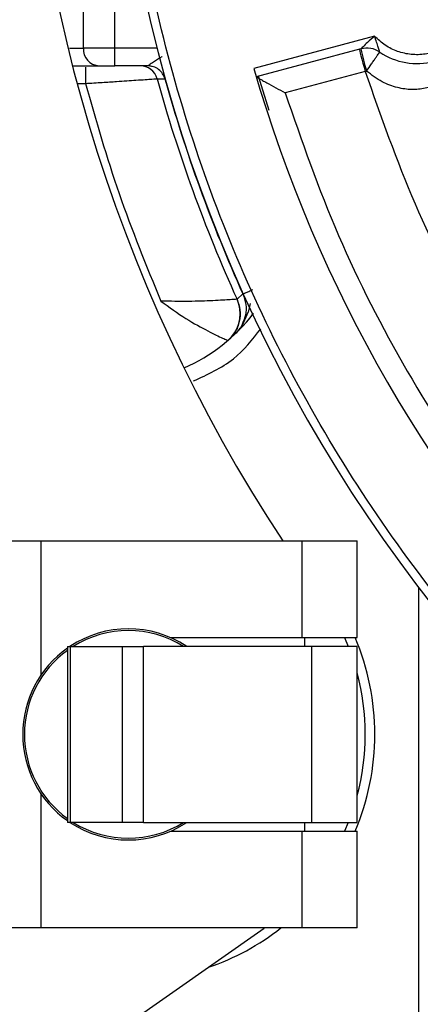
# Model space of a CAD drawing. Header units: inches. Extents: x 170 to 288, y 234 to 248.
# Tile 458 of 480: x 260.2417 to 260.2715, y 244.5656 to 244.639. Entities that reach past the tile are written whole.
import ezdxf

# ---------------------------------------------------------------- set-up
doc = ezdxf.new("R2010")
doc.units = ezdxf.units.IN
doc.header["$LTSCALE"] = 0.25
doc.header["$MEASUREMENT"] = 0
doc.layers.add('ANNOTATIONS', color=1, linetype='Continuous')
doc.layers.add('STANDARD Z GUIDE MOTOR RH', color=7, linetype='Continuous')
doc.styles.add('ARIAL', font='arial.ttf', dxfattribs={"height": 0.09375})
doc.dimstyles.new('STANDARD$0', dxfattribs={"dimtxt": 0.09375, "dimasz": 0.09375, "dimexe": 0.03125, "dimexo": 0.046875, "dimgap": 0.09, "dimtad": 0, "dimtih": 1, "dimtoh": 1, "dimdec": 4, "dimzin": 0, "dimdsep": 46, "dimtxsty": 'ARIAL', "dimcen": 0.09, "dimadec": 0, "dimazin": 0, "dimtfac": 1, "dimtdec": 4, "dimtofl": 0, "dimtmove": 0, "dimatfit": 1, "dimfxl": 1, "dimtolj": 1, "dimtzin": 0, "dimarcsym": 0})

# ---------------------------------------------------------------- blocks, each defined once
blk = doc.blocks.new('*D54')
at = {"layer": 'ANNOTATIONS', "color": 0, "lineweight": -2, "transparency": 16777216}
for p, q in [((260.8643552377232, 245.1923245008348), (261.4626251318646, 245.1923245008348)), ((261.4313751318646, 245.0985745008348), (261.4313751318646, 244.8065568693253)), ((261.4313751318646, 244.2375278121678), (261.4313751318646, 244.5295454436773)), ((259.7476886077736, 244.1437778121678), (261.4626251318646, 244.1437778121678))]:
    blk.add_line(p, q, dxfattribs=at)
at = {"layer": 'ANNOTATIONS', "color": 0, "transparency": 16777216}
for points in [[(261.4157501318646, 245.0985745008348), (261.4470001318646, 245.0985745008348), (261.4313751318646, 245.1923245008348)], [(261.4157501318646, 244.2375278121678), (261.4470001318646, 244.2375278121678), (261.4313751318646, 244.1437778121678)]]:
    blk.add_solid(points, dxfattribs=at)
at = {"layer": 'defpoints', "color": 0, "transparency": 16777216}
for p in [(260.8174802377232, 245.1923245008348), (261.4313751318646, 245.1923245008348), (259.7008136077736, 244.1437778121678)]:
    blk.add_point(p, dxfattribs=at)
at = {"layer": 'ANNOTATIONS', "color": 0, "transparency": 16777216, "insert": (261.4313751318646, 244.6680511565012), "char_height": 0.09375, "attachment_point": 5, "style": 'ARIAL'}
blk.add_mtext('\\A1;HEADROOM', dxfattribs=at)

msp = doc.modelspace()

# ---------------------------------------------------------------- linework, layer by layer
at = {"layer": 'STANDARD Z GUIDE MOTOR RH'}
for p, q in [((260.2487376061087, 244.6355730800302), (260.2487376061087, 244.6421347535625)), ((260.24639804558, 244.6368853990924), (260.24639804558, 244.6408224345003)), ((260.2681100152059, 244.6377877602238), (260.2591063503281, 244.6353752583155)), ((260.2453684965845, 244.6368853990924), (260.24639804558, 244.6368853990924)), ((260.2487376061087, 244.6368853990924), (260.24639804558, 244.6368853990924)), ((260.2518980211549, 244.6368853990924), (260.2487376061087, 244.6368853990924)), ((260.2670889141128, 244.6368348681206), (260.2592900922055, 244.6347451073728)), ((260.245610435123, 244.6355730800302), (260.247567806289, 244.6355730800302)), ((260.2465528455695, 244.6354813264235), (260.2465528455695, 244.634260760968)), ((260.2512147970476, 244.6355730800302), (260.2487376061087, 244.6355730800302)), ((260.2516189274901, 244.6355086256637), (260.2512147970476, 244.6355730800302)), ((260.2674028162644, 244.635152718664), (260.2614356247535, 244.6335537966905)), ((260.2674028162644, 244.635152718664), (260.2675045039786, 244.6351786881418)), ((260.2518961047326, 244.6346098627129), (260.2524791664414, 244.6346115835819)), ((260.2602362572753, 244.632248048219), (260.2594589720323, 244.6347903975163)), ((260.2459378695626, 244.634260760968), (260.2465528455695, 244.634260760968)), ((260.257851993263, 244.6181624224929), (260.2582916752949, 244.618555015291)), ((260.2588204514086, 244.617850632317), (260.2586861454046, 244.6172016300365)), ((260.2582757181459, 244.6162804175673), (260.2586862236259, 244.6172016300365)), ((260.2571674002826, 244.6150844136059), (260.257713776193, 244.6155788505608)), ((260.2571674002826, 244.6150844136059), (260.2574475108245, 244.6153631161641)), ((260.2571674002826, 244.6150844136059), (260.2571662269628, 244.6150844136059)), ((260.2326920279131, 244.6001399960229), (260.2668127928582, 244.6001399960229)), ((260.2432572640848, 244.5901555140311), (260.2432572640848, 244.6001399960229)), ((260.2627149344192, 244.5929222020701), (260.2627149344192, 244.6001399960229)), ((260.2668127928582, 244.5929222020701), (260.2668127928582, 244.6001399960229)), ((260.2714059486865, 244.5633945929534), (260.2714059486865, 244.5966492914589)), ((260.252899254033, 244.5929222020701), (260.2668127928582, 244.5929222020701)), ((260.2628757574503, 244.5929222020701), (260.2628757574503, 244.5922660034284)), ((260.2658698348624, 244.5929222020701), (260.2661479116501, 244.5922660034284)), ((260.2452109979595, 244.5922660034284), (260.2452109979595, 244.5791426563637)), ((260.2452109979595, 244.5922660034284), (260.2492936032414, 244.5922660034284)), ((260.245435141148, 244.5791426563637), (260.245435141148, 244.5922660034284)), ((260.2492936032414, 244.5922660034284), (260.2492936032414, 244.5791426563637)), ((260.2508867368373, 244.5791426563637), (260.2508867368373, 244.5922660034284)), ((260.2668127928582, 244.5922660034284), (260.2508867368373, 244.5922660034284)), ((260.2634174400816, 244.5791426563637), (260.2634174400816, 244.5922660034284)), ((260.2668127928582, 244.5791426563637), (260.2668127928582, 244.5922660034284)), ((260.2432572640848, 244.5712686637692), (260.2432572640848, 244.5812531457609)), ((260.2492936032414, 244.5791426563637), (260.2452109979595, 244.5791426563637)), ((260.2508867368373, 244.5791426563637), (260.2668127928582, 244.5791426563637)), ((260.2628757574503, 244.5791426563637), (260.2628757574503, 244.578486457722)), ((260.2661479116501, 244.5791426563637), (260.2658698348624, 244.578486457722)), ((260.252899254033, 244.578486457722), (260.2668127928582, 244.578486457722)), ((260.2627149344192, 244.5712686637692), (260.2627149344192, 244.578486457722)), ((260.2668127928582, 244.5712686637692), (260.2668127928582, 244.578486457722)), ((260.2598816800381, 244.5712382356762), (260.2182563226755, 244.5420918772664)), ((260.2668127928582, 244.5712686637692), (260.2326920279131, 244.5712686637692))]:
    msp.add_line(p, q, dxfattribs=at)
at = {"layer": 'STANDARD Z GUIDE MOTOR RH', "flags": 128}
msp.add_lwpolyline([(260.2669612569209, 244.636800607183), (260.2669697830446, 244.636768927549), (260.2669948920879, 244.6366752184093), (260.2670357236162, 244.636522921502), (260.2670906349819, 244.6363179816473), (260.2671575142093, 244.636068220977), (260.2672338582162, 244.6357833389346), (260.2673166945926, 244.6354742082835), (260.2674028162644, 244.635152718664)], dxfattribs=at)
at = {"layer": 'STANDARD Z GUIDE MOTOR RH'}
for centre, radius, start, end in [((260.3599886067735, 244.6644444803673), 0.1115485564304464, 109.7499227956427, 250.2500886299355), ((260.3599886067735, 244.6649601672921), 0.1181102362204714, 147.311031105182, 213.2854529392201), ((260.2712552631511, 244.6406684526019), 0.004921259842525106, 235.8033865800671, 334.1966134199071), ((260.2476433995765, 244.6368179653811), 0.001247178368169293, 176.9005619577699, 266.5250899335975), ((260.2932788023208, 244.6425265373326), 0.02680121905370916, 192.2610453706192, 195.9120218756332), ((260.267530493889, 244.6351869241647), 0.001706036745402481, 55.80338658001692, 105.0000000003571), ((260.2506312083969, 244.6342609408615), 0.001312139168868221, 15.42152702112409, 89.99919203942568), ((260.3599886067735, 244.6644444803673), 0.1049868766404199, 196.0743588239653, 223.9256411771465), ((260.3599886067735, 244.6644444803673), 0.1121342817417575, 195.4300385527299, 204.3770341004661), ((260.3599886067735, 244.6644444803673), 0.1115710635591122, 195.5087459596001, 204.2866586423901), ((260.2554618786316, 244.617078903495), 0.002624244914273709, 319.1696618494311, 24.38637836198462), ((260.2486387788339, 244.6250586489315), 0.01312335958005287, 293.6509607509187, 322.7377327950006), ((260.2497523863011, 244.585704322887), 0.007874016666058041, 56.44268016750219, 123.5573198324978), ((260.2497523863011, 244.585704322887), 0.007742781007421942, 57.93622780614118, 122.0637721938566), ((260.2497523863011, 244.585704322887), 0.01837270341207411, 336.8676036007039, 23.13239639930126), ((260.2497523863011, 244.585704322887), 0.007874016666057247, 125.2228333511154, 234.7771666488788), ((260.2497523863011, 244.585704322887), 0.007742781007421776, 125.9114079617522, 234.0886108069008), ((260.2497523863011, 244.585704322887), 0.01765983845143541, 345.0285246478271, 14.97147535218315), ((260.2497523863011, 244.585704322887), 0.007874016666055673, 236.4426801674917, 303.5573370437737), ((260.2497523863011, 244.585704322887), 0.007742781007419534, 237.9362278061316, 302.0637721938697), ((260.2497523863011, 244.585704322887), 0.01837270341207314, 288.9871344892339, 308.2132107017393)]:
    msp.add_arc(centre, radius, start, end, dxfattribs=at)
for points, knots in [([(260.3224089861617, 244.5601137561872), (260.3191153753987, 244.5614038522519), (260.3125264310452, 244.5639847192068), (260.3031704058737, 244.5690304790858), (260.2943098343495, 244.5748809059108), (260.2860557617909, 244.5815677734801), (260.2784764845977, 244.5890083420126), (260.2716438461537, 244.5971405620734), (260.265617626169, 244.6058871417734), (260.2604565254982, 244.6151699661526), (260.2562012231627, 244.6249032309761), (260.252913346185, 244.6349990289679), (260.250532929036, 244.6453589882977), (260.2497940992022, 244.6523964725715), (260.2494247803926, 244.6559142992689)], [0, 0, 0, 0, 0.083320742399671, 0.1666850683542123, 0.2499998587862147, 0.3333196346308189, 0.4166846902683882, 0.4999996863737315, 0.5833200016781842, 0.666685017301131, 0.7499997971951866, 0.8333198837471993, 0.9166816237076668, 1, 1, 1, 1]), ([(260.2750951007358, 244.6388119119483), (260.274922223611, 244.6385106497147), (260.274576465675, 244.6379081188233), (260.2738007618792, 244.6371968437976), (260.2728908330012, 244.636682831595), (260.2718801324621, 244.636406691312), (260.2708327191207, 244.6363811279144), (260.2698135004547, 244.6366121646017), (260.2688662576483, 244.6370708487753), (260.268362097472, 244.6375487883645), (260.2681100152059, 244.6377877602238)], [0, 0, 0, 0, 0.1249975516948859, 0.249997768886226, 0.3750033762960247, 0.4999971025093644, 0.6249952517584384, 0.7499989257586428, 0.8749983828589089, 1, 1, 1, 1]), ([(260.2681100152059, 244.6377877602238), (260.2679291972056, 244.6376316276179), (260.267622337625, 244.6373666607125), (260.2672872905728, 244.6370395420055), (260.2671412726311, 244.6368891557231), (260.2670951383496, 244.6368412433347), (260.2670909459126, 244.6368369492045), (260.2670889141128, 244.6368348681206)], [0, 0, 0, 0, 0.4287742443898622, 0.7276570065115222, 0.8768023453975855, 0.9402941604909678, 1, 1, 1, 1]), ([(260.2684893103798, 244.6365980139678), (260.2684877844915, 244.6366031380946), (260.2684846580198, 244.6366136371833), (260.2684607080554, 244.6366938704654), (260.2684248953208, 244.6368109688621), (260.2683594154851, 244.6370216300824), (260.2682516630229, 244.6373540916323), (260.2681594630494, 244.6376363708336), (260.2681100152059, 244.6377877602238)], [0, 0, 0, 0, 0.09637361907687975, 0.1974649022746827, 0.3064224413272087, 0.424838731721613, 0.6915347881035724, 1, 1, 1, 1]), ([(260.2675045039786, 244.6351786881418), (260.2676288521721, 244.63536131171), (260.2678196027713, 244.6356414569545), (260.2680495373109, 244.6359759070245), (260.26820630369, 244.6362029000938), (260.2683323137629, 244.6363833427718), (260.2684531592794, 244.6365542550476), (260.2684751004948, 244.636580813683), (260.2684893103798, 244.6365980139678)], [0, 0, 0, 0, 0.2441376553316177, 0.3745080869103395, 0.5067393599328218, 0.6379147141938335, 0.7655011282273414, 1, 1, 1, 1]), ([(260.2522829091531, 244.6362716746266), (260.2522722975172, 244.6362648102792), (260.2520343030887, 244.6361108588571), (260.2516818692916, 244.6358798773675), (260.2513574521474, 244.6356657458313), (260.2512367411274, 244.6355868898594), (260.2512224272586, 244.635577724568), (260.2512155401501, 244.6355733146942)], [0, 0, 0, 0, 0.02114401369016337, 0.4742112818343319, 0.7634565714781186, 0.8861872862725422, 1, 1, 1, 1]), ([(260.247567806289, 244.6355730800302), (260.2476306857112, 244.6355730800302), (260.247756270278, 244.6355730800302), (260.2480442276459, 244.6355730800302), (260.2483759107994, 244.6355730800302), (260.248616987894, 244.6355730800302), (260.2487376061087, 244.6355730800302)], [0, 0, 0, 0, 0.2503479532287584, 0.5000020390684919, 0.7498357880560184, 1, 1, 1, 1]), ([(260.2524798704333, 244.6346119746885), (260.2524305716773, 244.6347419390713), (260.2523292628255, 244.6350090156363), (260.2520228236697, 244.6353229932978), (260.2516383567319, 244.6355342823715), (260.2513539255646, 244.6355605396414), (260.2512155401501, 244.6355733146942)], [0, 0, 0, 0, 0.2433096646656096, 0.5000009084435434, 0.756733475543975, 1, 1, 1, 1]), ([(260.2524791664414, 244.6346115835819), (260.2524300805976, 244.6347422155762), (260.2523291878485, 244.6350107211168), (260.2520199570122, 244.6353140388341), (260.2517652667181, 244.6354858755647), (260.2516202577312, 244.6355084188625), (260.2516189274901, 244.6355086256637)], [0, 0, 0, 0, 0.3204279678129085, 0.6586187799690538, 0.9968683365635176, 1, 1, 1, 1]), ([(260.2674028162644, 244.635152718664), (260.2685674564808, 244.6318338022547), (260.2708967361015, 244.6251959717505), (260.2757474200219, 244.6158078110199), (260.2814525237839, 244.6069129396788), (260.2860363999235, 244.6015767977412), (260.2883283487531, 244.5989087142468)], [0, 0, 0, 0, 0.2500000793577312, 0.4999999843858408, 0.7499988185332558, 1, 1, 1, 1]), ([(260.2742393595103, 244.6353484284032), (260.2742012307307, 244.6353021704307), (260.2741214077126, 244.6352053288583), (260.2736441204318, 244.6347250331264), (260.2728962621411, 244.6342235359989), (260.2719440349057, 244.6338737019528), (260.2708971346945, 244.633764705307), (260.2697824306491, 244.6339162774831), (260.2685958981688, 244.6343590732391), (260.2678847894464, 244.6348931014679), (260.2675045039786, 244.6351786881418)], [0, 0, 0, 0, 0.1368060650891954, 0.2864049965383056, 0.4285196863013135, 0.5479188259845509, 0.6537537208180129, 0.7573687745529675, 0.8702461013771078, 1, 1, 1, 1]), ([(260.2465528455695, 244.634260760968), (260.2469767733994, 244.6342874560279), (260.2477738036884, 244.6343376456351), (260.2490889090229, 244.6344218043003), (260.2501966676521, 244.6344964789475), (260.2510236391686, 244.6345509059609), (260.2516897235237, 244.6345952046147), (260.2518145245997, 244.6346040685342), (260.2518961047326, 244.6346098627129)], [0, 0, 0, 0, 0.1548261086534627, 0.2910898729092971, 0.5071819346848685, 0.6370950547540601, 0.7627758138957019, 1, 1, 1, 1]), ([(260.2592900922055, 244.6347451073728), (260.2593024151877, 244.6347383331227), (260.2593279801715, 244.6347242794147), (260.2595110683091, 244.6346211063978), (260.2597632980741, 244.6344805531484), (260.2601574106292, 244.6342602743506), (260.2607267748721, 244.633944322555), (260.2612009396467, 244.6336830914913), (260.2614356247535, 244.6335537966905)], [0, 0, 0, 0, 0.1241812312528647, 0.2576236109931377, 0.3743001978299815, 0.5065743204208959, 0.7557818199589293, 1, 1, 1, 1]), ([(260.2465528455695, 244.634260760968), (260.2473409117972, 244.6315029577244), (260.2489170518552, 244.6259873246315), (260.2510889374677, 244.6206779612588), (260.2521748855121, 244.6180232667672)], [0, 0, 0, 0, 0.4999975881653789, 0.9999999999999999, 0.9999999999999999, 0.9999999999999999, 0.9999999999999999]), ([(260.2614356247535, 244.6335537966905), (260.2626813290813, 244.6299776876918), (260.2651727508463, 244.6228254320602), (260.2703896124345, 244.6127144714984), (260.276537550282, 244.6031410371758), (260.281485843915, 244.5974072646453), (260.2839600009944, 244.594540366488)], [0, 0, 0, 0, 0.249998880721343, 0.5000003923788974, 0.7499991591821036, 1, 1, 1, 1]), ([(260.2582916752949, 244.618555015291), (260.2583021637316, 244.6185597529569), (260.2583239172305, 244.6185695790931), (260.2584779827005, 244.6186390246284), (260.2587153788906, 244.6187462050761), (260.2589293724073, 244.6188427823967), (260.2590356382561, 244.6188907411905)], [0, 0, 0, 0, 0.2338606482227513, 0.4850377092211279, 0.7442777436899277, 1, 1, 1, 1]), ([(260.2578512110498, 244.6181622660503), (260.2578216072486, 244.6181600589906), (260.2577625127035, 244.6181556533), (260.2573823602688, 244.6181288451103), (260.2568160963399, 244.6180928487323), (260.2558375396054, 244.618041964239), (260.2542785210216, 244.6179842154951), (260.2528752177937, 244.6180102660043), (260.2521748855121, 244.6180232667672)], [0, 0, 0, 0, 0.1274130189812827, 0.2543394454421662, 0.3805210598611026, 0.5058708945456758, 0.7534000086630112, 0.9999999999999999, 0.9999999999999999, 0.9999999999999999, 0.9999999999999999]), ([(260.2578512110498, 244.6181622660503), (260.2579416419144, 244.617901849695), (260.2581274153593, 244.6173668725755), (260.2580642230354, 244.6164997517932), (260.2577537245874, 244.6156876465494), (260.2573585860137, 244.6152819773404), (260.2571662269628, 244.6150844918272)], [0, 0, 0, 0, 0.2433927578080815, 0.5000052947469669, 0.7565955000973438, 1, 1, 1, 1]), ([(260.2582916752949, 244.618555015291), (260.2583792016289, 244.6183001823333), (260.2585542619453, 244.6177904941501), (260.2585307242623, 244.6170099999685), (260.2583391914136, 244.6165594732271), (260.2582531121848, 244.6163569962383)], [0, 0, 0, 0, 0.3550588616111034, 0.7101487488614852, 1, 1, 1, 1]), ([(260.2521748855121, 244.6180232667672), (260.2528011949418, 244.6175705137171), (260.2540316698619, 244.6166810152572), (260.2557307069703, 244.6157650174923), (260.2566920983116, 244.6153001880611), (260.257097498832, 244.6151164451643), (260.2571436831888, 244.6150949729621), (260.2571662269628, 244.6150844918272)], [0, 0, 0, 0, 0.2693584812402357, 0.5291934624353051, 0.7708385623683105, 0.8881404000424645, 0.9999999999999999, 0.9999999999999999, 0.9999999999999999, 0.9999999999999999]), ([(260.2582531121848, 244.6163569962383), (260.2582374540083, 244.6163100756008), (260.2581365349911, 244.6160076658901), (260.2579073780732, 244.6157752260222), (260.257713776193, 244.6155788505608)], [0, 0, 0, 0, 0.1551558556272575, 1, 1, 1, 1]), ([(260.257713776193, 244.6155788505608), (260.2577517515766, 244.6156163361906), (260.2578576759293, 244.6157208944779), (260.2580563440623, 244.6159472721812), (260.2581922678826, 244.6161536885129), (260.2582757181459, 244.6162804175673)], [0, 0, 0, 0, 0.1774669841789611, 0.4950068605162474, 1, 1, 1, 1]), ([(260.2546073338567, 244.6120702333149), (260.2556567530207, 244.6125463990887), (260.2576379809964, 244.6134453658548), (260.2589864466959, 244.6151466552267), (260.2596206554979, 244.6159468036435)], [0, 0, 0, 0, 0.5296811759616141, 1, 1, 1, 1]), ([(260.2492936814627, 244.5922660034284), (260.249518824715, 244.5922660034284), (260.2500433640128, 244.5922660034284), (260.2505802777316, 244.5922660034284), (260.2508867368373, 244.5922660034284)], [0, 0, 0, 0, 0.429220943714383, 1, 1, 1, 1]), ([(260.2508867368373, 244.5791426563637), (260.2506545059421, 244.5791426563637), (260.2502719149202, 244.5791426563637), (260.24973620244, 244.5791426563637), (260.249441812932, 244.5791426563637), (260.2492936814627, 244.5791426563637)], [0, 0, 0, 0, 0.4341761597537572, 0.7152876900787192, 1, 1, 1, 1])]:
    msp.add_open_spline(points, degree=3, knots=knots, dxfattribs=at)

# ---------------------------------------------------------------- dimensions: what is measured, and where the dimension line sits
at = {"layer": 'ANNOTATIONS'}
dim = msp.add_linear_dim(base=(261.4313751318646, 245.1923245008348), p1=(259.7008136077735, 244.1437778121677), p2=(260.8174802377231, 245.1923245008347), angle=90, text='HEADROOM', dimstyle='STANDARD$0', dxfattribs=at)
dim.commit()
dim.dimension.update_dxf_attribs({"geometry": '*D54', "text_midpoint": (261.4313751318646, 244.6680511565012)})

doc.saveas('drawing.dxf')
